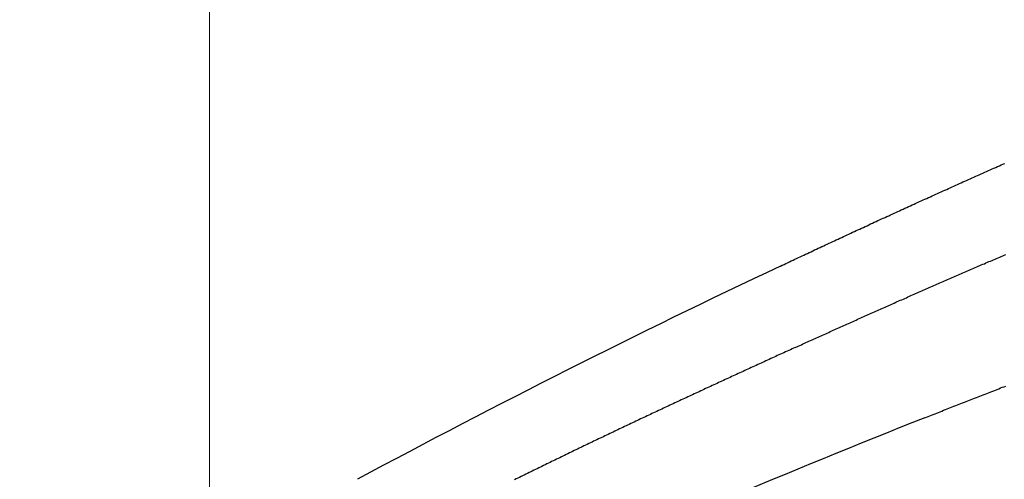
# Model space of a CAD drawing. Header units: millimetres. Extents: x -604189 to 881711, y -381903 to -7297.
# Tile 597 of 656: x -579792 to -579631, y -163189 to -163114. Entities that reach past the tile are written whole.
import ezdxf

# ---------------------------------------------------------------- set-up
doc = ezdxf.new("R2010")
doc.units = ezdxf.units.MM
doc.header["$LTSCALE"] = 100
doc.linetypes.add('0.5_0.5', pattern=[1, 0.5, -0.5])
doc.linetypes.add('ACAD_ISO04W100', pattern=[30.5, 24, -3, 0.5, -3])
doc.layers.get('Defpoints').update_dxf_attribs({"color": 30})
doc.layers.add('OPIS', color=7, linetype='Continuous')
doc.layers.add('strop osie', color=80, linetype='ACAD_ISO04W100', lineweight=5)
doc.styles.get("Standard").update_dxf_attribs({"font": 'romans.shx', "width": 0.5})
doc.dimstyles.new('1 50', dxfattribs={"dimtxt": 150, "dimasz": 80, "dimexe": 1, "dimexo": 1, "dimgap": 20, "dimtad": 1, "dimdec": 0, "dimlfac": 0.1, "dimtxsty": 'Standard', "dimblk": 'ARCHTICK', "dimcen": 200, "dimclrd": 2, "dimadec": 1, "dimazin": 0, "dimtfac": 1, "dimtdec": 0, "dimtmove": 0, "dimatfit": 3, "dimldrblk": 'ARCHTICK', "dimfxl": 120, "dimfxlon": 1, "dimtfill": 1, "dimarcsym": 0})

# ---------------------------------------------------------------- blocks, each defined once
blk = doc.blocks.new('_ArchTick')
at = {"layer": 'strop osie', "color": 0, "const_width": 0.15}
blk.add_lwpolyline([(-0.5, -0.5), (0.5, 0.5)], dxfattribs=at)
blk = doc.blocks.new('*D3294')
at = {"layer": 'Defpoints', "color": 0, "linetype": 'ByBlock', "lineweight": 5, "transparency": 16777216}
for p in [(-595783.13, -159420.3), (-593748.92, -159420.3), (-552118.94, -179940.3)]:
    blk.add_point(p, dxfattribs=at)
at = {"layer": 'OPIS', "color": 0, "linetype": 'Continuous', "lineweight": -2, "transparency": 16777216}
for p, q in [((-595723.13, -159420.3), (-595784.13, -159420.3)), ((-595723.13, -179940.3), (-595784.13, -179940.3))]:
    blk.add_line(p, q, dxfattribs=at)
at = {"layer": 'OPIS', "color": 2, "lineweight": -2, "transparency": 16777216}
blk.add_line((-595783.13, -179940.3), (-595783.13, -159420.3), dxfattribs=at)
at = {"layer": 'OPIS', "color": 2, "linetype": 'ByBlock', "lineweight": -2, "transparency": 16777216, "xscale": 80, "yscale": 80, "zscale": 80}
for p, rotation in [((-595783.13, -159420.3), 90), ((-595783.13, -179940.3), 270)]:
    blk.add_blockref('_ArchTick', p, dxfattribs=dict(at, rotation=rotation))
at = {"layer": 'OPIS', "color": 0, "linetype": 'ByBlock', "lineweight": 13, "transparency": 16777216, "insert": (-595878.13, -169680.3), "char_height": 150, "attachment_point": 5, "rotation": 90, "bg_fill": 3, "box_fill_scale": 1.1, "bg_fill_color": 256, "bg_fill_true_color": 13158600, "bg_fill_transparency": 0}
blk.add_mtext('2052', dxfattribs=at)

msp = doc.modelspace()

# ---------------------------------------------------------------- dimensions: what is measured, and where the dimension line sits
at = {"layer": 'OPIS', "color": 0, "linetype": 'ByBlock', "lineweight": 13}
dim = msp.add_linear_dim(base=(-595783.13, -159420.3), p1=(-552118.94, -179940.3), p2=(-593748.92, -159420.3), angle=90, dimstyle='1 50', override={"dimtmove": 1, "dimfxl": 60, "dimarcsym": 1}, dxfattribs=at)
dim.commit()
dim.dimension.update_dxf_attribs({"geometry": '*D3294', "text_midpoint": (-595878.13, -169680.3)})

# ---------------------------------------------------------------- next in the draw order: hatches: boundary and pattern name
at = {"layer": 'OPIS', "linetype": '0.5_0.5', "lineweight": 13}
h = msp.add_hatch(dxfattribs=at)
h.set_pattern_fill('ANSI37', color=0, scale=130)
h.set_pattern_definition([(45, (-597218.54, 256668.8), (-291.85832, 291.85832), []), (135, (-597218.54, 256668.8), (-291.85832, -291.85832), [])])
edge = h.paths.add_edge_path(flags=16)
edge.add_line((-570958.92, -168985.28), (-571058.92, -168985.28))
edge.add_line((-571058.92, -168985.28), (-572598.92, -168985.28))
edge.add_line((-572598.92, -168985.28), (-572598.92, -170470.3))
edge.add_line((-572598.92, -170470.3), (-570825.76, -170470.3))
edge.add_arc((-570508.92, -170339.1), 342.94, 180, 202.4936, ccw=False)
edge.add_arc((-570508.92, -170339.1), 342.94, 90, 180, ccw=False)
edge.add_line((-570508.92, -169996.16), (-570508.92, -169764.7))
edge.add_arc((-570058.92, -168985.28), 900, 180, 240, ccw=False)
edge = h.paths.add_edge_path(flags=17)
edge.add_line((-569358.92, -170085.28), (-569358.92, -168985.28))
edge.add_line((-569358.92, -168985.28), (-569358.92, -168985.28))
edge.add_line((-569358.92, -168985.28), (-569958.92, -168985.28))
edge.add_line((-569958.92, -168985.28), (-570058.92, -168985.28))
edge.add_line((-570058.92, -168985.28), (-570058.92, -168925.28))
edge.add_line((-570058.92, -168925.28), (-569958.92, -168925.28))
edge.add_line((-569958.92, -168925.28), (-569958.92, -168865.28))
edge.add_line((-569958.92, -168865.28), (-569358.92, -168865.28))
edge.add_line((-569358.92, -168865.28), (-569358.92, -166865.28))
edge.add_line((-569358.92, -166865.28), (-574098.92, -166865.29))
edge.add_line((-574098.92, -166865.29), (-574098.91, -171970.3))
edge.add_line((-574098.91, -171970.3), (-572608.91, -171970.3))
edge.add_line((-572608.91, -171970.3), (-571504.91, -170590.3))
edge.add_line((-571504.91, -170590.3), (-572718.92, -170590.3))
edge.add_line((-572718.92, -170590.3), (-572718.92, -168865.28))
edge.add_line((-572718.92, -168865.28), (-571058.92, -168865.28))
edge.add_line((-571058.92, -168865.28), (-571058.92, -168925.28))
edge.add_line((-571058.92, -168925.28), (-570958.92, -168925.28))
edge.add_line((-570958.92, -168925.28), (-570958.92, -168985.28))
edge.add_arc((-570058.92, -168985.28), 900, 180, 240)
edge.add_line((-570508.92, -169764.7), (-570508.92, -169996.16))
edge.add_arc((-570508.92, -170339.1), 342.94, 0, 90, ccw=False)
edge.add_arc((-570508.92, -170339.1), 342.94, 208.9799, 360, ccw=False)
edge.add_line((-570808.91, -170505.25), (-570808.91, -171171.09))
edge.add_arc((-570808.91, -171220.3), 49.21, 0, 90, ccw=False)
edge.add_arc((-570808.91, -171220.3), 49.21, 270, 360, ccw=False)
edge.add_line((-570808.91, -171269.51), (-570808.91, -171970.3))
edge.add_line((-570808.91, -171970.3), (-569358.91, -171970.3))
edge.add_line((-569358.91, -171970.3), (-569358.92, -170085.28))
h.paths.add_polyline_path([(-561118.92, -159870.3), (-590334.66, -159870.3), (-590334.66, -161470.3), (-562318.92, -161470.3), (-562318.92, -172095.29), (-561118.92, -172095.29), (-561118.92, -168350.3), (-552073.92, -168350.3), (-552073.92, -167150.3), (-561118.92, -167150.3)])
h.paths.add_polyline_path([(-572856.93, -169813.68), (-569451.07, -169813.68), (-569451.07, -169408.68), (-572856.93, -169408.68)], flags=16)
at = {"layer": 'OPIS', "linetype": 'ByBlock', "lineweight": 15}
h = msp.add_hatch(dxfattribs=at)
h.set_pattern_fill('ANSI37', color=0, scale=80, angle=45)
h.set_pattern_definition([(90, (-298582.96, 32475.8), (-254, 0), []), (180, (-298582.96, 32475.8), (-3e-14, -254), [])])
edge = h.paths.add_edge_path()
edge.add_arc((-579589.09, -167378.93), 50, 0, 90)
edge.add_line((-579589.09, -167328.93), (-579794.09, -167328.93))
edge.add_arc((-579794.09, -167378.93), 50, 89.9996, 180)
edge.add_line((-579844.09, -167378.93), (-579844.09, -167822.93))
edge.add_arc((-579794.09, -167822.93), 50, 180, 270)
edge.add_line((-579794.09, -167872.93), (-579589.09, -167872.93))
edge.add_arc((-579589.09, -167822.93), 50, 270.0014, 360)
edge.add_line((-579539.09, -167822.93), (-579539.09, -167378.93))
edge = h.paths.add_edge_path()
edge.add_arc((-579589.09, -167378.93), 50, 0, 90)
edge.add_line((-579589.09, -167328.93), (-579794.09, -167328.93))
edge.add_arc((-579794.09, -167378.93), 50, 89.9996, 180)
edge.add_line((-579844.09, -167378.93), (-579844.09, -167822.93))
edge.add_arc((-579794.09, -167822.93), 50, 180, 270)
edge.add_line((-579794.09, -167872.93), (-579589.09, -167872.93))
edge.add_arc((-579589.09, -167822.93), 50, 270.0014, 360)
edge.add_line((-579539.09, -167822.93), (-579539.09, -167378.93))
edge = h.paths.add_edge_path()
edge.add_line((-579899.09, -167300.93), (-579424.09, -167300.93))
edge.add_line((-579424.09, -167300.93), (-579424.09, -167900.93))
edge.add_line((-579424.09, -167900.93), (-579898.79, -167900.93))
edge.add_arc((-579899.09, -167892.94), 8, 180, 272.1285, ccw=False)
edge.add_line((-579907.09, -167892.94), (-579907.09, -167308.93))
edge.add_arc((-579899.09, -167308.93), 8, 90.0036, 180, ccw=False)
h.paths.add_polyline_path([(-581519.93, -164217.83), (-581520, -164223.09), (-581520.08, -164228.35), (-581520.16, -164233.62), (-581520.24, -164238.88), (-581520.32, -164244.14), (-581520.4, -164249.41), (-581520.49, -164254.67), (-581520.58, -164259.93), (-581520.67, -164265.19), (-581520.77, -164270.46), (-581520.86, -164275.72), (-581520.96, -164280.98), (-581521.06, -164286.24), (-581521.17, -164291.51), (-581521.28, -164296.77), (-581521.39, -164302.03), (-581521.5, -164307.29), (-581521.61, -164312.56), (-581521.73, -164317.82), (-581521.85, -164323.08), (-581521.97, -164328.34), (-581522.1, -164333.6), (-581522.22, -164338.87), (-581522.35, -164344.13), (-581522.49, -164349.39), (-581522.62, -164354.65), (-581522.76, -164359.91), (-581522.9, -164365.17), (-581523.04, -164370.44), (-581523.19, -164375.7), (-581523.34, -164380.96), (-581523.49, -164386.22), (-581523.64, -164391.48), (-581523.8, -164396.74), (-581523.95, -164402), (-581874.49, -164402), (-581874.66, -164396.2), (-581874.83, -164390.39), (-581875, -164384.59), (-581875.17, -164378.78), (-581875.33, -164372.98), (-581875.49, -164367.17), (-581875.64, -164361.36), (-581875.8, -164355.56), (-581875.95, -164349.75), (-581876.09, -164343.95), (-581876.23, -164338.14), (-581876.37, -164332.33), (-581876.51, -164326.53), (-581876.65, -164320.72), (-581876.78, -164314.91), (-581876.9, -164309.11), (-581877.03, -164303.3), (-581877.15, -164297.49), (-581877.27, -164291.69), (-581877.38, -164285.88), (-581877.5, -164280.07), (-581877.61, -164274.27), (-581877.71, -164268.46), (-581877.82, -164262.65), (-581877.92, -164256.85), (-581878.01, -164251.04), (-581878.11, -164245.23), (-581878.2, -164239.42), (-581878.29, -164233.62), (-581878.37, -164227.81), (-581878.45, -164222), (-581878.53, -164216.2), (-581878.61, -164210.39), (-581878.68, -164204.58), (-581878.75, -164198.77), (-581878.82, -164192.97), (-581878.88, -164187.16), (-581878.94, -164181.35), (-581879, -164175.54), (-581879.05, -164169.74), (-581879.1, -164163.93), (-581879.15, -164158.12), (-581879.19, -164152.31), (-581879.23, -164146.5), (-581879.27, -164140.7), (-581879.3, -164134.89), (-581879.33, -164129.08), (-581879.36, -164123.27), (-581879.39, -164117.46), (-581879.41, -164111.66), (-581879.44, -164105.85), (-581879.46, -164100.04), (-581879.47, -164094.23), (-581879.48, -164088.43), (-581879.47, -164082.62), (-581879.45, -164076.81), (-581879.41, -164071), (-581879.35, -164065.19), (-581879.27, -164059.39), (-581879.17, -164053.58), (-581879.05, -164047.77), (-581878.92, -164041.97), (-581878.76, -164036.16), (-581878.58, -164030.36), (-581878.38, -164024.55), (-581878.16, -164018.75), (-581877.91, -164012.94), (-581877.64, -164007.14), (-581877.34, -164001.34), (-581877.01, -163995.54), (-581876.64, -163989.75), (-581876.24, -163983.95), (-581875.8, -163978.16), (-581875.3, -163972.38), (-581874.75, -163966.59), (-581874.13, -163960.82), (-581873.42, -163955.06), (-581872.6, -163949.31), (-581871.67, -163943.57), (-581870.6, -163937.87), (-581869.36, -163932.19), (-581867.94, -163926.56), (-581866.3, -163920.99), (-581864.42, -163915.5), (-581862.25, -163910.11), (-581859.74, -163904.87), (-581856.87, -163899.82), (-581853.58, -163895.04), (-581849.85, -163890.59), (-581845.67, -163886.56), (-581841.11, -163882.98), (-581836.22, -163879.83), (-581831.1, -163877.11), (-581825.78, -163874.76), (-581820.34, -163872.76), (-581814.78, -163871.06), (-581809.15, -163869.64), (-581803.47, -163868.44), (-581797.75, -163867.44), (-581792, -163866.6), (-581786.23, -163865.9), (-581780.46, -163865.3), (-581774.67, -163864.78), (-581768.88, -163864.33), (-581763.09, -163863.96), (-581757.29, -163863.65), (-581751.49, -163863.39), (-581745.68, -163863.19), (-581739.87, -163863.03), (-581734.07, -163862.91), (-581728.26, -163862.82), (-581722.45, -163862.76), (-581716.65, -163862.73), (-581710.84, -163862.71), (-581705.03, -163862.7), (-581699.22, -163862.7), (-581693.96, -163862.7), (-581688.69, -163862.7), (-581683.43, -163862.72), (-581678.17, -163862.74), (-581672.9, -163862.79), (-581667.64, -163862.85), (-581662.38, -163862.94), (-581657.12, -163863.06), (-581651.86, -163863.22), (-581646.6, -163863.41), (-581641.34, -163863.64), (-581636.08, -163863.92), (-581630.83, -163864.25), (-581625.58, -163864.63), (-581620.33, -163865.08), (-581615.1, -163865.59), (-581609.86, -163866.17), (-581604.64, -163866.85), (-581599.44, -163867.64), (-581594.26, -163868.58), (-581589.12, -163869.68), (-581584.01, -163870.97), (-581578.97, -163872.47), (-581574.01, -163874.23), (-581569.15, -163876.26), (-581564.44, -163878.59), (-581559.9, -163881.25), (-581555.58, -163884.27), (-581551.55, -163887.65), (-581547.86, -163891.39), (-581544.53, -163895.47), (-581541.57, -163899.82), (-581538.95, -163904.39), (-581536.64, -163909.11), (-581534.61, -163913.97), (-581532.82, -163918.92), (-581531.24, -163923.94), (-581529.85, -163929.02), (-581528.64, -163934.14), (-581527.56, -163939.29), (-581526.62, -163944.47), (-581525.78, -163949.66), (-581525.05, -163954.88), (-581524.4, -163960.1), (-581523.82, -163965.33), (-581523.3, -163970.57), (-581522.84, -163975.81), (-581522.42, -163981.06), (-581522.04, -163986.31), (-581521.69, -163991.56), (-581521.36, -163996.81), (-581521.07, -164002.07), (-581520.8, -164007.32), (-581520.55, -164012.58), (-581520.32, -164017.84), (-581520.12, -164023.1), (-581519.93, -164028.36), (-581519.76, -164033.62), (-581519.61, -164038.88), (-581519.47, -164044.14), (-581519.35, -164049.41), (-581519.25, -164054.67), (-581519.17, -164059.93), (-581519.1, -164065.19), (-581519.04, -164070.46), (-581519, -164075.72), (-581518.98, -164080.98), (-581518.96, -164086.25), (-581518.96, -164091.51), (-581518.97, -164096.77), (-581518.99, -164102.04), (-581519.01, -164107.3), (-581519.03, -164112.56), (-581519.06, -164117.83), (-581519.08, -164123.09), (-581519.11, -164128.35), (-581519.13, -164133.62), (-581519.16, -164138.88), (-581519.2, -164144.14), (-581519.23, -164149.41), (-581519.27, -164154.67), (-581519.31, -164159.93), (-581519.35, -164165.2), (-581519.4, -164170.46), (-581519.45, -164175.72), (-581519.5, -164180.99), (-581519.55, -164186.25), (-581519.61, -164191.51), (-581519.67, -164196.78), (-581519.73, -164202.04), (-581519.79, -164207.3), (-581519.86, -164212.57)])
h.paths.add_polyline_path([(-582118.92, -164407.05), (-579418.92, -164407.05), (-579418.92, -162910.78), (-582118.92, -162910.78)])
h.paths.add_polyline_path([(-581950.72, -164839.22), (-581944.91, -164839.13), (-581939.1, -164839.03), (-581933.3, -164838.94), (-581927.49, -164838.85), (-581921.68, -164838.77), (-581915.87, -164838.69), (-581910.07, -164838.61), (-581904.26, -164838.53), (-581898.45, -164838.46), (-581892.64, -164838.39), (-581886.84, -164838.32), (-581881.03, -164838.26), (-581875.22, -164838.2), (-581869.41, -164838.14), (-581863.61, -164838.09), (-581857.8, -164838.04), (-581851.99, -164837.99), (-581846.18, -164837.95), (-581840.37, -164837.91), (-581834.57, -164837.87), (-581828.76, -164837.84), (-581822.95, -164837.81), (-581817.14, -164837.78), (-581811.34, -164837.75), (-581805.53, -164837.73), (-581799.72, -164837.7), (-581793.91, -164837.68), (-581788.1, -164837.67), (-581782.3, -164837.66), (-581776.49, -164837.67), (-581770.68, -164837.69), (-581764.87, -164837.73), (-581759.06, -164837.79), (-581753.26, -164837.87), (-581747.45, -164837.97), (-581741.64, -164838.09), (-581735.84, -164838.22), (-581730.03, -164838.38), (-581724.23, -164838.56), (-581718.42, -164838.76), (-581712.62, -164838.98), (-581706.81, -164839.23), (-581701.01, -164839.5), (-581695.21, -164839.8), (-581689.41, -164840.13), (-581683.62, -164840.5), (-581677.82, -164840.9), (-581672.03, -164841.35), (-581666.25, -164841.84), (-581660.46, -164842.39), (-581654.69, -164843.01), (-581648.93, -164843.72), (-581643.18, -164844.54), (-581637.44, -164845.47), (-581631.74, -164846.54), (-581626.06, -164847.78), (-581620.43, -164849.2), (-581614.86, -164850.84), (-581609.37, -164852.72), (-581603.98, -164854.9), (-581598.74, -164857.4), (-581593.69, -164860.27), (-581588.91, -164863.56), (-581584.46, -164867.29), (-581580.43, -164871.47), (-581576.85, -164876.04), (-581573.7, -164880.92), (-581570.98, -164886.04), (-581568.63, -164891.36), (-581566.63, -164896.8), (-581564.93, -164902.36), (-581563.51, -164907.99), (-581562.31, -164913.67), (-581561.31, -164919.39), (-581560.47, -164925.14), (-581559.77, -164930.91), (-581559.17, -164936.68), (-581558.65, -164942.47), (-581558.2, -164948.26), (-581557.83, -164954.05), (-581557.52, -164959.85), (-581557.26, -164965.66), (-581557.06, -164971.46), (-581556.9, -164977.27), (-581556.78, -164983.07), (-581556.69, -164988.88), (-581556.63, -164994.69), (-581556.6, -165000.5), (-581556.58, -165006.3), (-581556.57, -165012.11), (-581556.57, -165017.92), (-581556.57, -165023.18), (-581556.57, -165028.45), (-581556.59, -165033.71), (-581556.61, -165038.97), (-581556.66, -165044.24), (-581556.72, -165049.5), (-581556.81, -165054.76), (-581556.93, -165060.02), (-581557.09, -165065.29), (-581557.28, -165070.55), (-581557.51, -165075.8), (-581557.79, -165081.06), (-581558.12, -165086.31), (-581558.5, -165091.56), (-581558.95, -165096.81), (-581559.46, -165102.05), (-581560.04, -165107.28), (-581560.72, -165112.5), (-581561.51, -165117.7), (-581562.45, -165122.88), (-581563.55, -165128.03), (-581564.84, -165133.13), (-581566.34, -165138.17), (-581568.1, -165143.13), (-581570.13, -165147.99), (-581572.46, -165152.71), (-581575.12, -165157.24), (-581578.14, -165161.56), (-581581.52, -165165.59), (-581585.26, -165169.28), (-581589.34, -165172.61), (-581593.69, -165175.57), (-581598.26, -165178.19), (-581602.98, -165180.5), (-581607.84, -165182.53), (-581612.79, -165184.32), (-581617.81, -165185.9), (-581622.89, -165187.29), (-581628.01, -165188.51), (-581633.16, -165189.58), (-581638.34, -165190.52), (-581643.53, -165191.36), (-581648.75, -165192.09), (-581653.97, -165192.74), (-581659.2, -165193.32), (-581664.44, -165193.84), (-581669.68, -165194.3), (-581674.93, -165194.72), (-581680.18, -165195.1), (-581685.43, -165195.46), (-581690.68, -165195.78), (-581695.94, -165196.07), (-581701.19, -165196.34), (-581706.45, -165196.59), (-581711.71, -165196.82), (-581716.97, -165197.03), (-581722.23, -165197.21), (-581727.49, -165197.38), (-581732.75, -165197.53), (-581738.01, -165197.67), (-581743.28, -165197.79), (-581748.54, -165197.89), (-581753.8, -165197.97), (-581759.06, -165198.05), (-581764.33, -165198.1), (-581769.59, -165198.14), (-581774.85, -165198.17), (-581780.12, -165198.18), (-581785.38, -165198.18), (-581790.64, -165198.17), (-581795.91, -165198.15), (-581801.17, -165198.13), (-581806.43, -165198.11), (-581811.7, -165198.08), (-581816.96, -165198.06), (-581822.22, -165198.03), (-581827.49, -165198.01), (-581832.75, -165197.98), (-581838.01, -165197.94), (-581843.28, -165197.91), (-581848.54, -165197.87), (-581853.8, -165197.83), (-581859.07, -165197.79), (-581864.33, -165197.74), (-581869.59, -165197.69), (-581874.86, -165197.64), (-581880.12, -165197.59), (-581885.38, -165197.53), (-581890.65, -165197.47), (-581895.91, -165197.41), (-581901.17, -165197.35), (-581906.44, -165197.28), (-581911.7, -165197.21), (-581916.96, -165197.14), (-581922.23, -165197.06), (-581927.49, -165196.99), (-581932.75, -165196.91), (-581938.01, -165196.82), (-581943.28, -165196.74), (-581948.54, -165196.65), (-581953.8, -165196.56), (-581959.06, -165196.47), (-581964.33, -165196.38), (-581969.59, -165196.28), (-581974.85, -165196.18), (-581980.11, -165196.08), (-581985.38, -165195.97), (-581990.64, -165195.86), (-581995.9, -165195.76), (-582001.16, -165195.64), (-582006.43, -165195.53), (-582011.69, -165195.41), (-582016.95, -165195.29), (-582022.21, -165195.17), (-582027.47, -165195.04), (-582032.74, -165194.92), (-582038, -165194.79), (-582043.26, -165194.65), (-582048.52, -165194.52), (-582053.78, -165194.38), (-582059.04, -165194.24), (-582064.31, -165194.1), (-582069.57, -165193.95), (-582074.83, -165193.8), (-582080.09, -165193.65), (-582085.35, -165193.5), (-582090.61, -165193.35), (-582095.87, -165193.19), (-582095.87, -164842.65), (-582090.07, -164842.48), (-582084.26, -164842.31), (-582078.46, -164842.14), (-582072.65, -164841.97), (-582066.85, -164841.81), (-582061.04, -164841.65), (-582055.23, -164841.5), (-582049.43, -164841.35), (-582043.62, -164841.2), (-582037.82, -164841.05), (-582032.01, -164840.91), (-582026.2, -164840.77), (-582020.4, -164840.63), (-582014.59, -164840.5), (-582008.78, -164840.36), (-582002.98, -164840.24), (-581997.17, -164840.11), (-581991.37, -164839.99), (-581985.56, -164839.87), (-581979.75, -164839.76), (-581973.94, -164839.64), (-581968.14, -164839.53), (-581962.33, -164839.43), (-581956.52, -164839.32)])
edge = h.paths.add_edge_path()
edge.add_arc((-581748.92, -162268.54), 50, 0, 90.0004)
edge.add_line((-581748.92, -162218.54), (-581953.92, -162218.54))
edge.add_arc((-581953.92, -162268.54), 50, 90.0009, 180)
edge.add_line((-582003.92, -162268.54), (-582003.92, -162712.54))
edge.add_arc((-581953.92, -162712.54), 50, 180, 270.0022)
edge.add_line((-581953.92, -162762.54), (-581748.92, -162762.54))
edge.add_arc((-581748.92, -162712.54), 50, 270.0009, 360)
edge.add_line((-581698.92, -162712.54), (-581698.92, -162268.54))
edge = h.paths.add_edge_path()
edge.add_arc((-581748.92, -161668.54), 50, 0, 90.0004)
edge.add_line((-581748.92, -161618.54), (-581953.92, -161618.54))
edge.add_arc((-581953.92, -161668.54), 50, 90.0009, 180)
edge.add_line((-582003.92, -161668.54), (-582003.92, -162112.54))
edge.add_arc((-581953.92, -162112.54), 50, 180, 270.0022)
edge.add_line((-581953.92, -162162.54), (-581748.92, -162162.54))
edge.add_arc((-581748.92, -162112.54), 50, 270.0009, 360)
edge.add_line((-581698.92, -162112.54), (-581698.92, -161668.54))
h.paths.add_polyline_path([(-582118.92, -162790.54), (-579418.92, -162790.54), (-579418.92, -161590.54), (-582118.92, -161590.54)])
edge = h.paths.add_edge_path()
edge.add_arc((-579794.09, -168270), 50, 89.9996, 180)
edge.add_line((-579844.09, -168270), (-579844.09, -168714))
edge.add_arc((-579794.09, -168714), 50, 180, 270)
edge.add_line((-579794.09, -168764), (-579589.09, -168764))
edge.add_arc((-579589.09, -168714), 50, 270.0014, 360)
edge.add_line((-579539.09, -168714), (-579539.09, -168270))
edge.add_arc((-579589.09, -168270), 50, 0, 90)
edge.add_line((-579589.09, -168220), (-579794.09, -168220))
edge = h.paths.add_edge_path()
edge.add_arc((-579589.09, -169161.08), 50, 0, 90)
edge.add_line((-579589.09, -169111.08), (-579794.09, -169111.08))
edge.add_arc((-579794.09, -169161.08), 50, 89.9996, 180)
edge.add_line((-579844.09, -169161.08), (-579844.09, -169605.08))
edge.add_arc((-579794.09, -169605.08), 50, 180, 270)
edge.add_line((-579794.09, -169655.08), (-579589.09, -169655.08))
edge.add_arc((-579589.09, -169605.08), 50, 270.0014, 360)
edge.add_line((-579539.09, -169605.08), (-579539.09, -169161.08))
edge = h.paths.add_edge_path()
edge.add_arc((-579794.09, -170052.15), 50, 89.9996, 180)
edge.add_line((-579844.09, -170052.15), (-579844.09, -170496.15))
edge.add_arc((-579794.09, -170496.15), 50, 180, 270)
edge.add_line((-579794.09, -170546.15), (-579589.09, -170546.15))
edge.add_arc((-579589.09, -170496.15), 50, 270.0014, 360)
edge.add_line((-579539.09, -170496.15), (-579539.09, -170052.15))
edge.add_arc((-579589.09, -170052.15), 50, 0, 90)
edge.add_line((-579589.09, -170002.15), (-579794.09, -170002.15))
edge = h.paths.add_edge_path()
edge.add_arc((-579794.09, -170943.22), 50, 89.9996, 180)
edge.add_line((-579844.09, -170943.22), (-579844.09, -171387.22))
edge.add_arc((-579794.09, -171387.22), 50, 180, 270)
edge.add_line((-579794.09, -171437.22), (-579589.09, -171437.22))
edge.add_arc((-579589.09, -171387.22), 50, 270.0014, 360)
edge.add_line((-579539.09, -171387.22), (-579539.09, -170943.22))
edge.add_arc((-579589.09, -170943.22), 50, 0, 90)
edge.add_line((-579589.09, -170893.22), (-579794.09, -170893.22))
h.paths.add_polyline_path([(-579418.92, -164527.29), (-582118.92, -164527.29), (-582118.92, -171970.3), (-579418.92, -171970.3)])

# ---------------------------------------------------------------- next in the draw order: linework, layer by layer
at = {"color": 0, "linetype": 'ByBlock'}
for points in [[(-579667.76, -163154.04, 0.013056), (-579736.66, -163188.79)], [(-579644.25, -163178.77, 0.01172), (-579709.99, -163206.6)]]:
    msp.add_lwpolyline(points, format="xyb", dxfattribs=at)
at = {"color": 0}
for points in [[(-579667.76, -163154.05, 0), (-579667.46, -163153.91, 0), (-579667.17, -163153.77, 0), (-579666.88, -163153.63, 0), (-579666.58, -163153.49, 0), (-579666.29, -163153.35, 0), (-579666, -163153.21, 0), (-579665.7, -163153.08, 0), (-579665.41, -163152.94, 0), (-579665.12, -163152.8, 0), (-579664.82, -163152.66, 0), (-579664.53, -163152.52, 0), (-579664.24, -163152.39, 0), (-579663.94, -163152.25, 0), (-579663.65, -163152.11, 0), (-579663.36, -163151.97, 0), (-579663.06, -163151.83, 0), (-579662.77, -163151.7, 0), (-579662.48, -163151.56, 0), (-579662.18, -163151.42, 0), (-579661.89, -163151.28, 0), (-579661.59, -163151.15, 0), (-579661.3, -163151.01, 0), (-579661.01, -163150.87, 0), (-579660.71, -163150.73, 0), (-579660.42, -163150.6, 0), (-579660.13, -163150.46, 0), (-579659.83, -163150.32, 0), (-579659.54, -163150.19, 0), (-579659.24, -163150.05, 0), (-579658.95, -163149.91, 0), (-579658.66, -163149.77, 0), (-579658.36, -163149.64, 0), (-579658.07, -163149.5, 0), (-579657.77, -163149.36, 0), (-579657.48, -163149.23, 0), (-579657.19, -163149.09, 0), (-579656.89, -163148.95, 0), (-579656.6, -163148.82, 0), (-579656.3, -163148.68, 0), (-579656.01, -163148.54, 0), (-579655.71, -163148.41, 0), (-579655.42, -163148.27, 0), (-579655.13, -163148.14, 0), (-579654.83, -163148, 0), (-579654.54, -163147.86, 0), (-579654.24, -163147.73, 0), (-579653.95, -163147.59, 0), (-579653.65, -163147.46, 0), (-579653.36, -163147.32, 0), (-579653.07, -163147.18, 0), (-579652.77, -163147.05, 0), (-579652.48, -163146.91, 0), (-579652.18, -163146.78, 0), (-579651.89, -163146.64, 0), (-579651.59, -163146.51, 0), (-579651.3, -163146.37, 0), (-579651, -163146.24, 0), (-579650.71, -163146.1, 0), (-579650.41, -163145.97, 0), (-579650.12, -163145.83, 0), (-579649.82, -163145.7, 0), (-579649.53, -163145.56, 0), (-579649.24, -163145.43, 0), (-579648.94, -163145.29, 0), (-579648.65, -163145.16, 0), (-579648.35, -163145.02, 0), (-579648.06, -163144.89, 0), (-579647.76, -163144.75, 0), (-579647.47, -163144.62, 0), (-579647.17, -163144.48, 0), (-579646.88, -163144.35, 0), (-579646.58, -163144.21, 0), (-579646.29, -163144.08, 0), (-579645.99, -163143.94, 0), (-579645.69, -163143.81, 0), (-579645.4, -163143.68, 0), (-579645.1, -163143.54, 0), (-579644.81, -163143.41, 0), (-579644.51, -163143.27, 0), (-579644.22, -163143.14, 0), (-579643.92, -163143.01, 0), (-579643.63, -163142.87, 0), (-579643.33, -163142.74, 0), (-579643.04, -163142.6, 0), (-579642.74, -163142.47, 0), (-579642.45, -163142.34, 0), (-579642.15, -163142.2, 0), (-579641.86, -163142.07, 0), (-579641.56, -163141.94, 0), (-579641.26, -163141.8, 0), (-579640.97, -163141.67, 0), (-579640.67, -163141.54, 0), (-579640.38, -163141.4, 0), (-579640.08, -163141.27, 0), (-579639.79, -163141.14, 0), (-579639.49, -163141, 0), (-579639.19, -163140.87, 0), (-579638.9, -163140.74, 0), (-579638.6, -163140.61, 0), (-579638.31, -163140.47, 0), (-579638.01, -163140.34, 0), (-579637.72, -163140.21, 0), (-579637.42, -163140.07, 0), (-579637.12, -163139.94, 0), (-579636.83, -163139.81, 0), (-579636.53, -163139.68, 0), (-579636.24, -163139.54, 0), (-579635.94, -163139.41, 0), (-579635.64, -163139.28, 0), (-579635.35, -163139.15, 0), (-579635.05, -163139.02, 0), (-579634.76, -163138.88, 0), (-579634.46, -163138.75, 0), (-579634.16, -163138.62, 0), (-579633.87, -163138.49, 0), (-579633.57, -163138.36, 0), (-579633.27, -163138.22, 0), (-579632.98, -163138.09, 0), (-579632.68, -163137.96, 0), (-579632.39, -163137.83, 0), (-579632.09, -163137.7, 0), (-579631.79, -163137.57, 0), (-579631.5, -163137.43, 0), (-579631.2, -163137.3, 0)], [(-579665.33, -163167.31, 0), (-579665.09, -163167.19, 0), (-579664.84, -163167.08, 0), (-579664.59, -163166.97, 0), (-579664.34, -163166.86, 0), (-579664.1, -163166.74, 0), (-579663.85, -163166.63, 0), (-579663.6, -163166.52, 0), (-579663.35, -163166.41, 0), (-579663.11, -163166.29, 0), (-579662.86, -163166.18, 0), (-579662.61, -163166.07, 0), (-579662.36, -163165.96, 0), (-579662.12, -163165.84, 0), (-579661.87, -163165.73, 0), (-579661.62, -163165.62, 0), (-579661.37, -163165.51, 0), (-579661.13, -163165.4, 0), (-579660.88, -163165.28, 0), (-579660.63, -163165.17, 0), (-579660.38, -163165.06, 0), (-579660.14, -163164.95, 0), (-579659.89, -163164.84, 0), (-579659.64, -163164.72, 0), (-579659.39, -163164.61, 0), (-579659.15, -163164.5, 0), (-579658.9, -163164.39, 0), (-579658.65, -163164.28, 0), (-579658.4, -163164.17, 0), (-579658.15, -163164.05, 0), (-579657.91, -163163.94, 0), (-579657.66, -163163.83, 0), (-579657.41, -163163.72, 0), (-579657.16, -163163.61, 0), (-579656.91, -163163.5, 0), (-579656.67, -163163.38, 0), (-579656.42, -163163.27, 0), (-579656.17, -163163.16, 0), (-579655.92, -163163.05, 0), (-579655.67, -163162.94, 0), (-579655.43, -163162.83, 0), (-579655.18, -163162.72, 0), (-579654.93, -163162.61, 0), (-579654.68, -163162.5, 0), (-579654.43, -163162.38, 0), (-579654.19, -163162.27, 0), (-579653.94, -163162.16, 0), (-579653.69, -163162.05, 0), (-579653.44, -163161.94, 0), (-579653.19, -163161.83, 0), (-579652.95, -163161.72, 0), (-579652.7, -163161.61, 0), (-579652.45, -163161.5, 0), (-579652.2, -163161.39, 0), (-579651.95, -163161.28, 0), (-579651.7, -163161.17, 0), (-579651.46, -163161.06, 0), (-579651.21, -163160.95, 0), (-579650.96, -163160.84, 0), (-579650.71, -163160.73, 0), (-579650.46, -163160.62, 0), (-579650.21, -163160.51, 0), (-579649.97, -163160.4, 0), (-579649.72, -163160.28, 0), (-579649.47, -163160.17, 0), (-579649.22, -163160.06, 0), (-579648.97, -163159.95, 0), (-579648.72, -163159.84, 0), (-579648.47, -163159.73, 0), (-579648.23, -163159.62, 0), (-579647.98, -163159.52, 0), (-579647.73, -163159.41, 0), (-579647.48, -163159.3, 0), (-579647.23, -163159.19, 0), (-579646.98, -163159.08, 0), (-579646.73, -163158.97, 0), (-579646.49, -163158.86, 0), (-579646.24, -163158.75, 0), (-579645.99, -163158.64, 0), (-579645.74, -163158.53, 0), (-579645.49, -163158.42, 0), (-579645.24, -163158.31, 0), (-579644.99, -163158.2, 0), (-579644.74, -163158.09, 0), (-579644.5, -163157.98, 0), (-579644.25, -163157.87, 0), (-579644, -163157.76, 0), (-579643.75, -163157.65, 0), (-579643.5, -163157.55, 0), (-579643.25, -163157.44, 0), (-579643, -163157.33, 0), (-579642.75, -163157.22, 0), (-579642.5, -163157.11, 0), (-579642.25, -163157, 0), (-579642.01, -163156.89, 0), (-579641.76, -163156.78, 0), (-579641.51, -163156.67, 0), (-579641.26, -163156.57, 0), (-579641.01, -163156.46, 0), (-579640.76, -163156.35, 0), (-579640.51, -163156.24, 0), (-579640.26, -163156.13, 0), (-579640.01, -163156.02, 0), (-579639.76, -163155.91, 0), (-579639.51, -163155.81, 0), (-579639.27, -163155.7, 0), (-579639.02, -163155.59, 0), (-579638.77, -163155.48, 0), (-579638.52, -163155.37, 0), (-579638.27, -163155.26, 0), (-579638.02, -163155.16, 0), (-579637.77, -163155.05, 0), (-579637.52, -163154.94, 0), (-579637.27, -163154.83, 0), (-579637.02, -163154.72, 0), (-579636.77, -163154.62, 0), (-579636.52, -163154.51, 0), (-579636.27, -163154.4, 0), (-579636.02, -163154.29, 0), (-579635.77, -163154.18, 0), (-579635.52, -163154.08, 0), (-579635.28, -163153.97, 0), (-579635.03, -163153.86, 0), (-579634.78, -163153.75, 0), (-579634.53, -163153.65, 0), (-579634.28, -163153.54, 0), (-579634.03, -163153.43, 0), (-579633.78, -163153.32, 0), (-579633.53, -163153.22, 0), (-579633.28, -163153.11, 0), (-579633.03, -163153, 0), (-579632.78, -163152.89, 0), (-579632.53, -163152.79, 0), (-579632.28, -163152.68, 0), (-579632.03, -163152.57, 0), (-579631.78, -163152.47, 0), (-579631.53, -163152.36, 0), (-579631.28, -163152.25, 0), (-579631.03, -163152.15, 0)], [(-579665.33, -163167.31, 0), (-579665.6, -163167.43, 0), (-579665.86, -163167.55, 0), (-579666.13, -163167.67, 0), (-579666.4, -163167.79, 0), (-579666.66, -163167.91, 0), (-579666.93, -163168.04, 0), (-579667.19, -163168.16, 0), (-579667.46, -163168.28, 0), (-579667.73, -163168.4, 0), (-579667.99, -163168.52, 0), (-579668.26, -163168.64, 0), (-579668.52, -163168.76, 0), (-579668.79, -163168.89, 0), (-579669.05, -163169.01, 0), (-579669.32, -163169.13, 0), (-579669.59, -163169.25, 0), (-579669.85, -163169.37, 0), (-579670.12, -163169.49, 0), (-579670.38, -163169.62, 0), (-579670.65, -163169.74, 0), (-579670.91, -163169.86, 0), (-579671.18, -163169.98, 0), (-579671.45, -163170.1, 0), (-579671.71, -163170.22, 0), (-579671.98, -163170.35, 0), (-579672.24, -163170.47, 0), (-579672.51, -163170.59, 0), (-579672.77, -163170.71, 0), (-579673.04, -163170.83, 0), (-579673.31, -163170.96, 0), (-579673.57, -163171.08, 0), (-579673.84, -163171.2, 0), (-579674.1, -163171.32, 0), (-579674.37, -163171.44, 0), (-579674.63, -163171.57, 0), (-579674.9, -163171.69, 0), (-579675.16, -163171.81, 0), (-579675.43, -163171.93, 0), (-579675.7, -163172.05, 0), (-579675.96, -163172.18, 0), (-579676.23, -163172.3, 0), (-579676.49, -163172.42, 0), (-579676.76, -163172.54, 0), (-579677.02, -163172.67, 0), (-579677.29, -163172.79, 0), (-579677.55, -163172.91, 0), (-579677.82, -163173.03, 0), (-579678.08, -163173.16, 0), (-579678.35, -163173.28, 0), (-579678.61, -163173.4, 0), (-579678.88, -163173.52, 0), (-579679.15, -163173.65, 0), (-579679.41, -163173.77, 0), (-579679.68, -163173.89, 0), (-579679.94, -163174.01, 0), (-579680.21, -163174.14, 0), (-579680.47, -163174.26, 0), (-579680.74, -163174.38, 0), (-579681, -163174.51, 0), (-579681.27, -163174.63, 0), (-579681.53, -163174.75, 0), (-579681.8, -163174.87, 0), (-579682.06, -163175, 0), (-579682.33, -163175.12, 0), (-579682.59, -163175.24, 0), (-579682.86, -163175.37, 0), (-579683.12, -163175.49, 0), (-579683.39, -163175.61, 0), (-579683.65, -163175.74, 0), (-579683.92, -163175.86, 0), (-579684.18, -163175.98, 0), (-579684.45, -163176.11, 0), (-579684.71, -163176.23, 0), (-579684.98, -163176.35, 0), (-579685.24, -163176.48, 0), (-579685.51, -163176.6, 0), (-579685.77, -163176.73, 0), (-579686.04, -163176.85, 0), (-579686.3, -163176.97, 0), (-579686.57, -163177.1, 0), (-579686.83, -163177.22, 0), (-579687.09, -163177.34, 0), (-579687.36, -163177.47, 0), (-579687.62, -163177.59, 0), (-579687.89, -163177.72, 0), (-579688.15, -163177.84, 0), (-579688.42, -163177.97, 0), (-579688.68, -163178.09, 0), (-579688.95, -163178.21, 0), (-579689.21, -163178.34, 0), (-579689.48, -163178.46, 0), (-579689.74, -163178.59, 0), (-579690, -163178.71, 0), (-579690.27, -163178.84, 0), (-579690.53, -163178.96, 0), (-579690.8, -163179.09, 0), (-579691.06, -163179.21, 0), (-579691.33, -163179.34, 0), (-579691.59, -163179.46, 0), (-579691.85, -163179.59, 0), (-579692.12, -163179.71, 0), (-579692.38, -163179.84, 0), (-579692.65, -163179.96, 0), (-579692.91, -163180.09, 0), (-579693.17, -163180.21, 0), (-579693.44, -163180.34, 0), (-579693.7, -163180.46, 0), (-579693.97, -163180.59, 0), (-579694.23, -163180.71, 0), (-579694.49, -163180.84, 0), (-579694.76, -163180.96, 0), (-579695.02, -163181.09, 0), (-579695.29, -163181.22, 0), (-579695.55, -163181.34, 0), (-579695.81, -163181.47, 0), (-579696.08, -163181.59, 0), (-579696.34, -163181.72, 0), (-579696.6, -163181.85, 0), (-579696.87, -163181.97, 0), (-579697.13, -163182.1, 0), (-579697.4, -163182.22, 0), (-579697.66, -163182.35, 0), (-579697.92, -163182.48, 0), (-579698.19, -163182.6, 0), (-579698.45, -163182.73, 0), (-579698.71, -163182.86, 0), (-579698.98, -163182.98, 0), (-579699.24, -163183.11, 0), (-579699.5, -163183.24, 0), (-579699.77, -163183.36, 0), (-579700.03, -163183.49, 0), (-579700.29, -163183.62, 0), (-579700.56, -163183.74, 0), (-579700.82, -163183.87, 0), (-579701.08, -163184, 0), (-579701.35, -163184.12, 0), (-579701.61, -163184.25, 0), (-579701.87, -163184.38, 0), (-579702.14, -163184.5, 0), (-579702.4, -163184.63, 0), (-579702.66, -163184.76, 0), (-579702.93, -163184.89, 0), (-579703.19, -163185.01, 0), (-579703.45, -163185.14, 0), (-579703.71, -163185.27, 0), (-579703.98, -163185.4, 0), (-579704.24, -163185.52, 0), (-579704.5, -163185.65, 0), (-579704.77, -163185.78, 0), (-579705.03, -163185.91, 0), (-579705.29, -163186.04, 0), (-579705.55, -163186.16, 0), (-579705.82, -163186.29, 0), (-579706.08, -163186.42, 0), (-579706.34, -163186.55, 0), (-579706.61, -163186.68, 0), (-579706.87, -163186.8, 0), (-579707.13, -163186.93, 0), (-579707.39, -163187.06, 0), (-579707.66, -163187.19, 0), (-579707.92, -163187.32, 0), (-579708.18, -163187.44, 0), (-579708.44, -163187.57, 0), (-579708.71, -163187.7, 0), (-579708.97, -163187.83, 0), (-579709.23, -163187.96, 0), (-579709.49, -163188.09, 0), (-579709.76, -163188.22, 0), (-579710.02, -163188.34, 0), (-579710.28, -163188.47, 0), (-579710.54, -163188.6, 0), (-579710.81, -163188.73, 0), (-579711.07, -163188.86, 0)], [(-579644.25, -163178.77, 0), (-579643.97, -163178.66, 0), (-579643.69, -163178.55, 0), (-579643.41, -163178.44, 0), (-579643.13, -163178.33, 0), (-579642.85, -163178.21, 0), (-579642.57, -163178.1, 0), (-579642.29, -163177.99, 0), (-579642.01, -163177.88, 0), (-579641.73, -163177.77, 0), (-579641.45, -163177.66, 0), (-579641.17, -163177.55, 0), (-579640.88, -163177.44, 0), (-579640.6, -163177.33, 0), (-579640.32, -163177.21, 0), (-579640.04, -163177.1, 0), (-579639.76, -163176.99, 0), (-579639.48, -163176.88, 0), (-579639.2, -163176.77, 0), (-579638.92, -163176.66, 0), (-579638.64, -163176.55, 0), (-579638.36, -163176.44, 0), (-579638.08, -163176.33, 0), (-579637.79, -163176.22, 0), (-579637.51, -163176.11, 0), (-579637.23, -163176, 0), (-579636.95, -163175.89, 0), (-579636.67, -163175.78, 0), (-579636.39, -163175.67, 0), (-579636.11, -163175.56, 0), (-579635.83, -163175.45, 0), (-579635.54, -163175.34, 0), (-579635.26, -163175.23, 0), (-579634.98, -163175.12, 0), (-579634.7, -163175.01, 0), (-579634.42, -163174.9, 0), (-579634.14, -163174.79, 0), (-579633.86, -163174.68, 0), (-579633.58, -163174.57, 0), (-579633.29, -163174.46, 0), (-579633.01, -163174.35, 0), (-579632.73, -163174.24, 0), (-579632.45, -163174.13, 0), (-579632.17, -163174.02, 0), (-579631.89, -163173.91, 0), (-579631.61, -163173.8, 0), (-579631.32, -163173.7, 0), (-579631.04, -163173.59, 0)]]:
    msp.add_polyline3d(points, dxfattribs=at)

doc.saveas('drawing.dxf')
